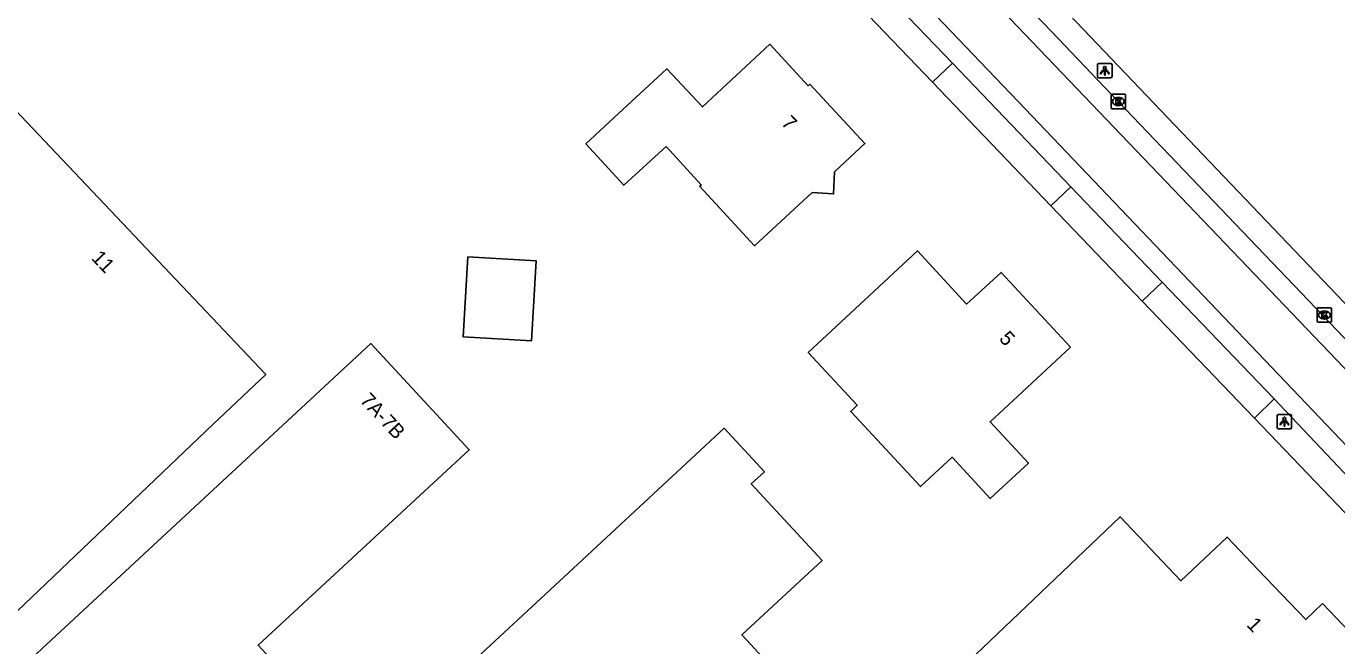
# Model space of a CAD drawing. Extents: x 156651 to 158072, y 387631 to 388990.
# Drawn here: x 157502.2 to 157592.7, y 388108.4 to 388151.2 of the extents above; entities that cross this region are included whole.
import ezdxf

# ---------------------------------------------------------------- set-up
doc = ezdxf.new("R2010")
doc.units = 0
for name, color, linetype in [('IMGEO_Kolk', 7, 'Continuous'), ('IMGEO_Lichtpunt', 7, 'Continuous'), ('IMGEO_Pand', 7, 'Continuous'), ('IMGEO_Pand_nummerreeks', 7, 'Continuous'), ('IMGEO_Rijbaan_lokaal_open', 7, 'Continuous'), ('IMGEO_Voetpad_open', 7, 'Continuous')]:
    doc.layers.add(name, color=color, linetype=linetype)

msp = doc.modelspace()

# ---------------------------------------------------------------- linework, layer by layer
at = {"layer": 'IMGEO_Kolk'}
for p, q in [((157577.121, 388145.58), (157577.121, 388146.432)), ((157577.196, 388146.506), (157578.048, 388146.506)), ((157577.609, 388146.286), (157577.634, 388146.286)), ((157578.122, 388146.432), (157578.122, 388145.58)), ((157578.048, 388145.506), (157577.196, 388145.506)), ((157577.632, 388145.726), (157577.607, 388145.726)), ((157591.363, 388130.828), (157591.363, 388131.68)), ((157591.438, 388131.754), (157592.29, 388131.754)), ((157592.364, 388131.68), (157592.364, 388130.828)), ((157592.29, 388130.754), (157591.438, 388130.754)), ((157591.874, 388130.974), (157591.849, 388130.974)), ((157591.851, 388131.534), (157591.876, 388131.534))]:
    msp.add_line(p, q, dxfattribs=at)
for points in [[(157577.121, 388145.58), (157577.121, 388146.432)], [(157577.196, 388146.506), (157578.048, 388146.506)], [(157577.442, 388146.206), (157577.565, 388146.206), (157577.565, 388146.055), (157577.695, 388146.206), (157577.859, 388146.206), (157577.713, 388146.055), (157577.866, 388145.806), (157577.714, 388145.806), (157577.629, 388145.97), (157577.565, 388145.903), (157577.565, 388145.806), (157577.442, 388145.806), (157577.442, 388146.206)], [(157578.122, 388146.432), (157578.122, 388145.58)], [(157578.048, 388145.506), (157577.196, 388145.506)], [(157591.363, 388130.828), (157591.363, 388131.68)], [(157591.438, 388131.754), (157592.29, 388131.754)], [(157592.364, 388131.68), (157592.364, 388130.828)], [(157592.29, 388130.754), (157591.438, 388130.754)], [(157591.684, 388131.454), (157591.807, 388131.454), (157591.807, 388131.303), (157591.937, 388131.454), (157592.101, 388131.454), (157591.955, 388131.303), (157592.108, 388131.054), (157591.956, 388131.054), (157591.871, 388131.218), (157591.807, 388131.151), (157591.807, 388131.054), (157591.684, 388131.054), (157591.684, 388131.454)]]:
    msp.add_lwpolyline(points, dxfattribs=at)
for centre, start, end in [((157577.198, 388146.43), 91.55205, 178.44795), ((157577.198, 388146.43), 91.55205, 178.44795), ((157578.046, 388146.43), 1.55205, 88.44795), ((157578.046, 388146.43), 1.55205, 88.44795), ((157577.198, 388145.582), 181.55205, 268.44795), ((157577.198, 388145.582), 181.55205, 268.44795), ((157578.046, 388145.582), 271.55205, 358.44795), ((157578.046, 388145.582), 271.55205, 358.44795), ((157591.44, 388131.678), 91.55205, 178.44795), ((157591.44, 388131.678), 91.55205, 178.44795), ((157592.288, 388131.678), 1.55205, 88.44795), ((157592.288, 388131.678), 1.55205, 88.44795), ((157591.44, 388130.83), 181.55205, 268.44795), ((157591.44, 388130.83), 181.55205, 268.44795), ((157592.288, 388130.83), 271.55205, 358.44795), ((157592.288, 388130.83), 271.55205, 358.44795)]:
    msp.add_arc(centre, 0.0765, start, end, dxfattribs=at)
for centre, major_axis, ratio, start_param, end_param in [((157577.608, 388146.006), (-0.387, 0.002), 0.722429, 4.712389, 7.853982), ((157577.633, 388146.006), (-0.39, 0.002), 0.717154, 1.570796, 4.712389), ((157591.85, 388131.254), (-0.387, 0.002), 0.722429, 4.712389, 7.853982), ((157591.875, 388131.254), (-0.39, 0.002), 0.717154, 1.570796, 4.712389)]:
    msp.add_ellipse(centre, major_axis=major_axis, ratio=ratio, start_param=start_param, end_param=end_param, dxfattribs=at)
at = {"layer": 'IMGEO_Lichtpunt'}
for p, q in [((157576.189, 388148.532), (157576.189, 388147.725)), ((157576.189, 388148.532), (157576.189, 388147.725)), ((157577.091, 388148.627), (157576.283, 388148.627)), ((157577.091, 388148.627), (157576.283, 388148.627)), ((157577.185, 388147.725), (157577.185, 388148.532)), ((157577.185, 388147.725), (157577.185, 388148.532)), ((157576.283, 388147.631), (157577.091, 388147.631)), ((157576.283, 388147.631), (157577.091, 388147.631)), ((157589.503, 388124.388), (157588.695, 388124.388)), ((157589.503, 388124.388), (157588.695, 388124.388)), ((157588.601, 388124.293), (157588.601, 388123.486)), ((157588.601, 388124.293), (157588.601, 388123.486)), ((157589.597, 388123.486), (157589.597, 388124.293)), ((157589.597, 388123.486), (157589.597, 388124.293)), ((157588.695, 388123.392), (157589.503, 388123.392)), ((157588.695, 388123.392), (157589.503, 388123.392))]:
    msp.add_line(p, q, dxfattribs=at)
for points in [[(157576.563, 388148.196), (157576.602, 388148.168), (157576.414, 388147.906), (157576.376, 388147.933), (157576.563, 388148.196)], [(157576.665, 388148.148), (157576.712, 388148.148), (157576.712, 388147.826), (157576.665, 388147.826), (157576.665, 388148.148)], [(157576.775, 388148.168), (157576.813, 388148.195), (157577, 388147.933), (157576.961, 388147.905), (157576.775, 388148.168)], [(157588.975, 388123.957), (157589.014, 388123.929), (157588.826, 388123.667), (157588.788, 388123.694), (157588.975, 388123.957)], [(157589.077, 388123.909), (157589.124, 388123.909), (157589.124, 388123.587), (157589.077, 388123.587), (157589.077, 388123.909)], [(157589.187, 388123.929), (157589.225, 388123.956), (157589.412, 388123.694), (157589.373, 388123.666), (157589.187, 388123.929)]]:
    msp.add_lwpolyline(points, dxfattribs=at)
for centre in [(157576.688, 388148.33), (157589.1, 388124.091)]:
    msp.add_circle(centre, 0.0994, dxfattribs=at)
for centre, start, end in [((157576.283, 388148.532), 90, 180), ((157576.283, 388148.532), 90, 180), ((157577.091, 388148.532), 0, 90), ((157577.091, 388148.532), 0, 90), ((157576.283, 388147.725), 180, 270), ((157576.283, 388147.725), 180, 270), ((157577.091, 388147.725), 270, 0), ((157577.091, 388147.725), 270, 360), ((157588.695, 388124.293), 90, 180), ((157588.695, 388124.293), 90, 180), ((157589.503, 388124.293), 0, 90), ((157589.503, 388124.293), 0, 90), ((157588.695, 388123.486), 180, 270), ((157588.695, 388123.486), 180, 270), ((157589.503, 388123.486), 270, 0), ((157589.503, 388123.486), 270, 360)]:
    msp.add_arc(centre, 0.0946, start, end, dxfattribs=at)
at = {"layer": 'IMGEO_Pand'}
for points in [[(157546.37, 388142.894), (157543.444, 388140.22), (157540.833, 388143.085), (157542.762, 388144.87), (157546.431, 388148.265), (157548.884, 388145.629), (157553.543, 388149.959), (157556.188, 388147.085), (157556.301, 388147.194), (157560.112, 388143.094), (157558.006, 388141.139), (157557.943, 388139.618), (157556.458, 388139.708), (157552.782, 388136.32), (157552.473, 388136.036), (157548.693, 388140.141), (157548.805, 388140.243), (157546.37, 388142.894)], [(157490.596, 388137.903), (157490.681, 388137.812), (157500, 388146.653), (157500.108, 388146.755), (157518.703, 388127.151), (157515.079, 388123.707), (157500, 388109.376), (157494.707, 388104.345), (157476.085, 388123.967), (157476.28, 388124.152), (157481.047, 388128.674), (157480.905, 388128.823)], [(157532.669, 388135.275), (157537.389, 388135.006), (157537.074, 388129.477), (157532.354, 388129.747), (157532.669, 388135.275)], [(157574.323, 388129.024), (157569.518, 388134.192), (157567.141, 388132.006), (157563.738, 388135.681), (157560.077, 388132.277), (157556.195, 388128.667), (157559.582, 388125.024), (157559.128, 388124.602), (157563.948, 388119.403), (157566.131, 388121.427), (157568.776, 388118.575), (157571.405, 388121.014), (157568.76, 388123.866), (157570.657, 388125.625), (157574.323, 388129.024)], [(157510.363, 388087.71), (157500, 388098.923), (157496.856, 388102.325), (157500, 388105.237), (157525.959, 388129.281), (157532.764, 388121.951), (157518.177, 388108.448), (157524.906, 388101.181), (157510.363, 388087.71)], [(157539.775, 388057.621), (157511.927, 388087.78), (157540.263, 388114.057), (157550.382, 388123.439), (157553.17, 388120.433), (157552.253, 388119.583), (157557.148, 388114.303), (157551.611, 388109.169), (157552.226, 388108.505), (157552.46, 388108.252), (157571.824, 388087.361), (157568.159, 388083.96), (157539.775, 388057.621)], [(157591.735, 388111.337), (157590.578, 388110.215), (157587.266, 388113.685), (157585.136, 388115.916), (157581.948, 388112.886), (157577.742, 388117.319), (157564.772, 388104.959), (157568.98, 388100.543), (157572.815, 388104.198), (157574.655, 388102.268), (157579.435, 388106.824), (157585.633, 388100.32), (157589.181, 388103.702), (157590.457, 388102.362), (157595.605, 388107.266), (157591.735, 388111.337)]]:
    msp.add_lwpolyline(points, dxfattribs=at)
at = {"layer": 'IMGEO_Rijbaan_lokaal_open'}
for points in [[(157505.252, 388219.445), (157569.611, 388152.266), (157609.631, 388110.47), (157609.788, 388109.895)], [(157502.666, 388217.076), (157520.881, 388198.047), (157571.193, 388145.504), (157602.434, 388112.73)], [(157609.911, 388112.196), (157591.786, 388131.202), (157577.621, 388146.005), (157573.012, 388150.836), (157569.341, 388154.667), (157564.008, 388160.23)], [(157559.496, 388155.588), (157566.169, 388148.651)], [(157566.169, 388148.651), (157574.344, 388140.111)], [(157574.344, 388140.111), (157580.64, 388133.535)], [(157580.64, 388133.535), (157588.386, 388125.454)], [(157588.386, 388125.454), (157602.101, 388110.987), (157604.416, 388109.059)]]:
    msp.add_lwpolyline(points, dxfattribs=at)
at = {"layer": 'IMGEO_Voetpad_open'}
for points in [[(157565.368, 388161.238), (157570.562, 388155.83), (157572.789, 388153.497), (157573.82, 388152.417), (157574.214, 388152.004), (157593.208, 388132.152), (157609.438, 388115.184), (157611.15, 388113.418)], [(157564.783, 388147.336), (157558.148, 388154.267)], [(157564.783, 388147.336), (157566.169, 388148.651)], [(157572.963, 388138.799), (157564.783, 388147.336)], [(157572.963, 388138.799), (157574.344, 388140.111)], [(157579.276, 388132.213), (157572.963, 388138.799)], [(157580.64, 388133.535), (157579.276, 388132.213)], [(157587.035, 388124.121), (157579.276, 388132.213)], [(157588.386, 388125.454), (157587.035, 388124.121)], [(157602.721, 388107.759), (157587.035, 388124.121)]]:
    msp.add_lwpolyline(points, dxfattribs=at)

# ---------------------------------------------------------------- texts
at = {"layer": 'IMGEO_Pand_nummerreeks'}
for s, rotation, p in [('7', 313.73777, (157554.267, 388144.458)), ('11', 313.48692, (157506.598, 388135.146)), ('5', 312.91433, (157569.332, 388129.577)), ('7A-7B', 312.87291, (157525.166, 388125.314)), ('1', 313.6649, (157586.438, 388109.802))]:
    msp.add_text(s, height=1, rotation=rotation, dxfattribs=at).set_placement(p)

doc.saveas('drawing.dxf')
